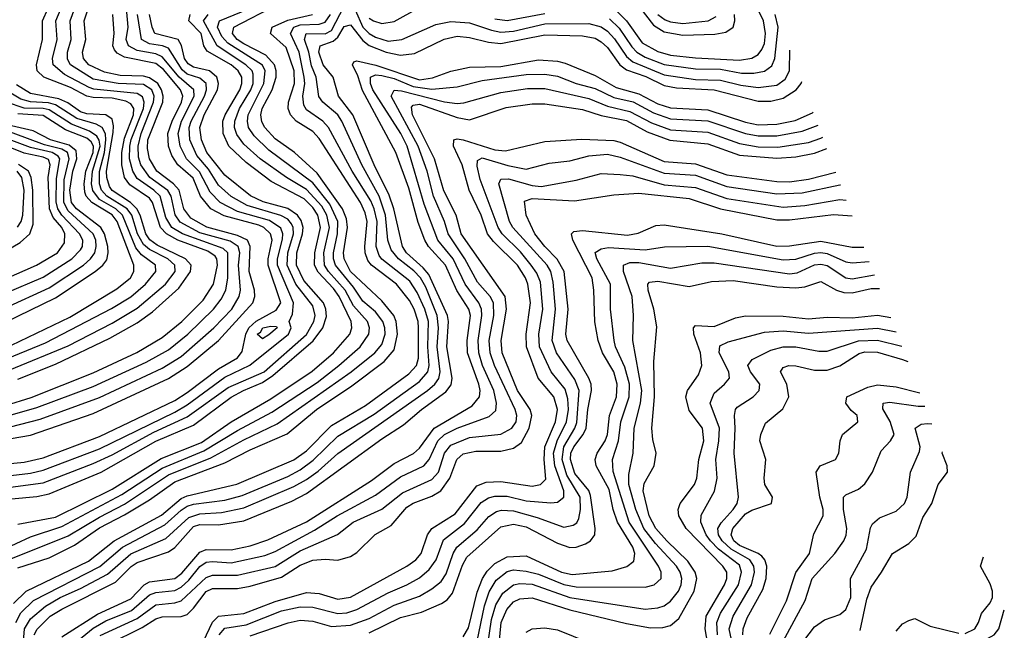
# Model space of a CAD drawing. Header units: inches. Extents: x 990535 to 1117859, y 769386 to 892122.
# Tile 1042 of 1056: x 1092176 to 1095315, y 850985 to 852934. Entities that reach past the tile are written whole.
import ezdxf

# ---------------------------------------------------------------- set-up
doc = ezdxf.new("R2010")
doc.units = ezdxf.units.IN
doc.header["$MEASUREMENT"] = 0
doc.layers.add('B0895', color=7, linetype='Continuous')

msp = doc.modelspace()

# ---------------------------------------------------------------- linework, layer by layer
at = {"layer": 'B0895', "color": 5}
for points, elevation in [([(1092030, 851577.1), (1092210, 851607.3), (1092410, 851676.9), (1092650, 851788.6), (1092710, 851827), (1092810, 851910.1), (1092918.8, 852030), (1092924.8, 852050), (1092924.2, 852070), (1092907.3, 852130), (1092910.8, 852210), (1092902.4, 852230), (1092870, 852245.4), (1092771.8, 852271.8), (1092720.8, 852300.8), (1092698.7, 852330), (1092683.6, 852390), (1092666.3, 852410), (1092612.8, 852450), (1092589.8, 852489.8), (1092583, 852523), (1092584.3, 852550), (1092631.6, 852670), (1092633.5, 852690), (1092628, 852710), (1092615.6, 852730), (1092590, 852748.3), (1092570, 852753.7), (1092495.7, 852755.7), (1092446.2, 852766.2), (1092395.9, 852790), (1092379.3, 852810), (1092375.6, 852830), (1092386.4, 852870), (1092380.9, 852930), (1092421.9, 853050)], 4520), ([(1094080.3, 852959.7), (1094110.4, 852930), (1094159.8, 852859.8), (1094210, 852831.9), (1094250, 852820), (1094330, 852812.3), (1094470, 852804.9), (1094510, 852810.6), (1094530, 852822.9), (1094541.8, 852838.2), (1094550, 852857.8), (1094553.5, 852890), (1094546.9, 852930), (1094508.8, 853010)], 4280), ([(1092110, 851474.9), (1092210, 851486.1), (1092250, 851495.6), (1092430, 851564.4), (1092670, 851681.1), (1092710, 851704.3), (1092830, 851792.5), (1092909, 851831), (1093032.9, 851930), (1093041, 851950), (1093034.8, 851970), (1093045.9, 851994.1), (1093049.1, 852030), (1092997.9, 852150), (1092997.3, 852170), (1093013.5, 852233.5), (1093014.7, 852250), (1093008.2, 852268.2), (1092972.4, 852292.4), (1092870, 852321.9), (1092814.9, 852350), (1092783.2, 852383.2), (1092748.6, 852448.6), (1092707.2, 852490), (1092687.1, 852530), (1092681, 852570), (1092691.2, 852610), (1092731.5, 852690), (1092730.8, 852710), (1092683.6, 852750), (1092630, 852815.1), (1092610, 852824.6), (1092550, 852835.4), (1092522.5, 852850), (1092515.4, 852870), (1092521.1, 852910), (1092516.1, 852970)], 4460), ([(1092130, 851702.8), (1092212, 851728), (1092410, 851806.3), (1092548.6, 851871.4), (1092630, 851919.1), (1092692.5, 851970), (1092761, 852039), (1092793.9, 852090), (1092806.7, 852150), (1092804.6, 852170), (1092798.6, 852178.6), (1092775.5, 852195.5), (1092680.2, 852230), (1092643.4, 852250), (1092624.8, 852270), (1092599.2, 852350), (1092590, 852364.3), (1092526.9, 852406.9), (1092510.3, 852430), (1092501.1, 852470), (1092501.5, 852510), (1092510, 852555.8), (1092538.6, 852630), (1092539.4, 852650), (1092530, 852665.5), (1092513.7, 852673.7), (1092470, 852683.8), (1092410, 852684.9), (1092390, 852690.1), (1092337.6, 852717.6), (1092252.4, 852750), (1092231.2, 852770), (1092229.6, 852790), (1092248.8, 852870), (1092248, 852930), (1092266.1, 852970)], 4580), ([(1092130, 851667.2), (1092230, 851696.1), (1092410, 851762.6), (1092579, 851841), (1092650, 851880.6), (1092712.1, 851930), (1092793.5, 852010), (1092818.3, 852041.7), (1092832.8, 852070), (1092839.6, 852110), (1092839.2, 852190), (1092823.9, 852203.9), (1092695, 852250), (1092661.2, 852270), (1092642, 852302), (1092623.4, 852370), (1092603.8, 852390), (1092550, 852427.4), (1092536.1, 852450), (1092526.2, 852490), (1092526.8, 852530), (1092530.9, 852550.9), (1092570.2, 852650), (1092572.5, 852670), (1092567.6, 852687.6), (1092550, 852698.4), (1092411.9, 852711.9), (1092396.8, 852716.8), (1092318.7, 852758.7), (1092282.1, 852790), (1092280.1, 852810), (1092294.7, 852870), (1092291.3, 852930), (1092307.8, 852970)], 4560), ([(1092146, 851634), (1092241, 851659), (1092430, 851727.7), (1092630, 851821.4), (1092690, 851858.5), (1092795.1, 851950), (1092851.5, 852010), (1092875.8, 852050), (1092879.6, 852070), (1092873.5, 852150), (1092877.2, 852190), (1092872.4, 852210), (1092846.7, 852226.7), (1092750, 852253.9), (1092687.6, 852287.6), (1092671.3, 852311.3), (1092658.2, 852370), (1092648.1, 852388.1), (1092590.2, 852430), (1092562.1, 852470), (1092554.7, 852494.7), (1092552.9, 852530), (1092562.8, 852570), (1092602.6, 852670), (1092604.6, 852690), (1092597.3, 852710), (1092570, 852727.4), (1092490, 852730.6), (1092410, 852743.8), (1092337.5, 852790), (1092328, 852808), (1092328.1, 852830), (1092339.7, 852870), (1092336.1, 852930), (1092351.6, 852970)], 4540), ([(1092147.1, 851212.9), (1092330, 851286), (1092430, 851346.4), (1092510, 851387.9), (1092650, 851481.1), (1092784.5, 851535.5), (1092890, 851593.2), (1092996.6, 851643.4), (1093232.1, 851810), (1093307.6, 851870), (1093330, 851897.1), (1093340.6, 851930), (1093340.3, 851950), (1093333.8, 851970), (1093310, 852001.2), (1093270, 852035.2), (1093239.8, 852079.8), (1093182.2, 852150), (1093176, 852170), (1093176.4, 852190), (1093189, 852250), (1093190.3, 852290), (1093164.9, 852344.9), (1093110, 852413.4), (1092970, 852517.3), (1092923.3, 852563.3), (1092905.5, 852590), (1092901.4, 852610), (1092904.1, 852630), (1092954.5, 852730), (1092958.6, 852770), (1092950, 852788.7), (1092839.3, 852859.3), (1092820.5, 852880.5), (1092806.4, 852910), (1092812.9, 852930), (1092930, 852977.7)], 4340), ([(1092170, 851184), (1092270, 851216.3), (1092350, 851257), (1092430, 851312.4), (1092510, 851353.2), (1092590, 851401.5), (1092670, 851458.6), (1092830, 851519.2), (1092910, 851560.5), (1093027.9, 851612.1), (1093121.5, 851690), (1093234.5, 851765.5), (1093337.3, 851842.7), (1093370, 851880.5), (1093380.4, 851930), (1093376.3, 851970), (1093368.3, 851990), (1093330, 852036.2), (1093230.5, 852130), (1093210, 852170), (1093208.3, 852190), (1093220.8, 852270), (1093218, 852298), (1093205.2, 852330), (1093123.8, 852443.8), (1093051.9, 852510), (1092990, 852553.3), (1092956.9, 852590), (1092947.6, 852607.6), (1092944.6, 852630), (1092949.2, 852650), (1092980.6, 852710), (1092992.9, 852750), (1092993.5, 852770), (1092987.8, 852790), (1092960.9, 852820.9), (1092890, 852856.3), (1092869.3, 852870), (1092853.8, 852890), (1092858.1, 852910), (1092998, 852982)], 4320), ([(1092187.8, 850950), (1092190.6, 850989.4), (1092210, 851022), (1092257.9, 851062.1), (1092304.5, 851090), (1092370, 851118.4), (1092455.5, 851164.5), (1092530, 851229.1), (1092641.6, 851278.4), (1092714.6, 851345.4), (1092750, 851356.9), (1092818.8, 851361.2), (1092890, 851375.5), (1093050, 851443.7), (1093090, 851465.9), (1093127.3, 851492.7), (1093190, 851549.2), (1093475.9, 851750), (1093499.1, 851770), (1093511.6, 851788.4), (1093516, 851810), (1093507, 851890), (1093511.1, 851950), (1093506.3, 851990), (1093470, 852079.6), (1093453.1, 852110), (1093432.5, 852132.5), (1093383.5, 852170), (1093359.6, 852199.6), (1093349.6, 852229.6), (1093342.1, 852310), (1093322, 852370), (1093266.5, 852470), (1093202.7, 852610), (1093189.9, 852630), (1093142.3, 852670), (1093128.9, 852689), (1093120.5, 852750), (1093106, 852786), (1093098, 852830), (1093083.4, 852870), (1093089, 852890), (1093150, 852888.8), (1093170, 852899), (1093210, 852976.5)], 4240), ([(1093245.5, 852965.5), (1093270, 852909.8), (1093290, 852889.8), (1093310, 852877.6), (1093350, 852865.6), (1093393.6, 852870), (1093501.9, 852918.1), (1093550, 852928.3), (1093610, 852924.2), (1093680, 852900), (1093710, 852894.2), (1093750, 852897.5), (1093850, 852920.1), (1093990, 852921.5), (1094030, 852910.9), (1094050, 852897), (1094072.5, 852872.5), (1094110, 852816.5), (1094130, 852799.3), (1094230, 852757.3), (1094330, 852743.2), (1094410, 852741.1), (1094475.1, 852724.9), (1094530, 852716.9), (1094590, 852725.1), (1094616.5, 852743.5), (1094629.7, 852770), (1094631.4, 852837)], 4240), ([(1093290, 852939.1), (1093303.6, 852930), (1093330, 852921.3), (1093370, 852928.3), (1093448.6, 852971.4)], 4260), ([(1094153, 852973), (1094196.5, 852916.5), (1094230, 852895.3), (1094290, 852884.3), (1094392.3, 852887.7), (1094426.6, 852893.4), (1094449.9, 852910), (1094455.8, 852930), (1094454.3, 852950)], 4320), ([(1092090, 851512.1), (1092190, 851521.7), (1092250, 851535.8), (1092430, 851603.5), (1092670, 851718.2), (1092710, 851743.4), (1092810, 851819.3), (1092870, 851854.9), (1092885.3, 851874.7), (1092896.3, 851930), (1092905.7, 851950), (1092930, 851971.8), (1092993.6, 852006.4), (1093008.7, 852030), (1092967.7, 852150), (1092967.7, 852170), (1092980.1, 852230), (1092975.5, 852250), (1092954.4, 852270), (1092937.9, 852277.8), (1092827.8, 852307.8), (1092785, 852330), (1092752.2, 852370), (1092728.2, 852428.1), (1092680.3, 852470), (1092660.6, 852500.6), (1092649.6, 852530), (1092648.1, 852570), (1092661.5, 852610), (1092691.6, 852670), (1092696.2, 852690), (1092688.7, 852710), (1092634.5, 852774.5), (1092610, 852794.2), (1092510, 852814.3), (1092486.4, 852826.4), (1092477.9, 852837.9), (1092472.7, 852850), (1092477.3, 852890), (1092472.8, 852950)], 4480), ([(1092118.8, 851241.2), (1092210, 851283.1), (1092310, 851316.3), (1092501.3, 851418.8), (1092630, 851502.9), (1092762.7, 851557.3), (1092870, 851623), (1092979.3, 851680.7), (1093123.8, 851776.2), (1093193.5, 851830), (1093260.9, 851890), (1093289, 851930), (1093291, 851950), (1093284.2, 851970), (1093240.2, 852020.2), (1093213.6, 852070), (1093160.1, 852130), (1093147.5, 852150), (1093145.6, 852190), (1093163.3, 852270), (1093155.3, 852310), (1093138.6, 852338.6), (1093090, 852391.3), (1093026.5, 852430), (1092942.3, 852490), (1092890, 852536.9), (1092867.4, 852567.4), (1092860.9, 852590), (1092861.1, 852610), (1092876.6, 852650), (1092913, 852710), (1092919.9, 852730), (1092920.1, 852760.1), (1092917.1, 852770), (1092896.2, 852790), (1092805.6, 852850), (1092762, 852930), (1092776.8, 852950)], 4360), ([(1092130, 851439.5), (1092250, 851455.6), (1092410, 851517.5), (1092470, 851544.8), (1092603, 851617), (1092710, 851665.9), (1092840.1, 851759.9), (1092955.3, 851810), (1093090, 851929.1), (1093113.7, 851970), (1093117.5, 851990), (1093110, 852020.6), (1093055.7, 852090), (1093028.3, 852150), (1093030.6, 852190), (1093048.2, 852250), (1093047.9, 852270), (1093042.1, 852282.1), (1093030, 852296.7), (1093008.4, 852308.5), (1092900.5, 852340.5), (1092849.5, 852369.5), (1092810, 852405.6), (1092777.2, 852457.2), (1092740.8, 852500.8), (1092718.5, 852550), (1092716.4, 852590), (1092722.4, 852610), (1092765.1, 852690), (1092771, 852710), (1092770.4, 852730), (1092750, 852747.5), (1092710, 852760.4), (1092693.3, 852773.3), (1092650, 852842.6), (1092630.6, 852850.6), (1092590, 852856.2), (1092563.9, 852870), (1092551, 852950)], 4440), ([(1092150, 851405), (1092230, 851412.2), (1092270, 851420.6), (1092434.9, 851490), (1092610, 851588.3), (1092730, 851639.8), (1092850, 851729.1), (1092889.2, 851750.8), (1092950, 851775.6), (1092982.2, 851797.8), (1093111.7, 851908.3), (1093142.2, 851950), (1093153.5, 851986.5), (1093151.8, 852010), (1093144.3, 852030), (1093081.4, 852101.4), (1093058.2, 852150), (1093059.7, 852190), (1093077.5, 852250), (1093079.1, 852270), (1093073, 852293), (1093061.2, 852310), (1093030.8, 852330.8), (1092952.2, 852352.2), (1092911.1, 852371.1), (1092830, 852437.6), (1092771.8, 852510), (1092755.1, 852550), (1092750, 852590), (1092763.8, 852630), (1092806.6, 852710), (1092810, 852730), (1092804.6, 852750), (1092781.1, 852770), (1092730, 852782.7), (1092712.9, 852792.9), (1092700.6, 852810), (1092691.4, 852851.4), (1092680.8, 852870), (1092606.1, 852890), (1092597.5, 852910), (1092590, 852950.1)], 4420), ([(1092155.6, 851070), (1092196.6, 851110), (1092394.7, 851205.3), (1092476.7, 851270), (1092627.3, 851352.7), (1092690, 851405.8), (1092710, 851414.3), (1092868.4, 851451.6), (1093050, 851528.9), (1093090, 851558.1), (1093170, 851639), (1093278.1, 851701.9), (1093416.4, 851803.6), (1093440.7, 851830), (1093447, 851853), (1093447, 851950), (1093446, 851970), (1093433.7, 852010), (1093418, 852038), (1093377, 852090), (1093297.7, 852150), (1093285.4, 852165.4), (1093276.6, 852190), (1093275.7, 852210), (1093283.2, 852290), (1093277.2, 852317.2), (1093262.5, 852350), (1093130, 852554.9), (1093110, 852576.5), (1093057, 852610), (1093038.5, 852630), (1093031.2, 852650), (1093032.8, 852670), (1093051.7, 852730), (1093051, 852770), (1093025.2, 852845.2), (1092975.3, 852890), (1092981.1, 852910), (1093030, 852932.7), (1093109.4, 852950.6)], 4280), ([(1092163.2, 851010), (1092178.9, 851041.1), (1092219.9, 851080.1), (1092430.9, 851189.1), (1092503.9, 851250), (1092638.8, 851321.2), (1092690, 851368.7), (1092710, 851381.4), (1092730, 851387.7), (1092830, 851400.6), (1092885.2, 851414.8), (1093030, 851475.6), (1093070, 851496.6), (1093111.8, 851528.2), (1093190, 851604.3), (1093305.4, 851674.6), (1093450, 851779.3), (1093476.9, 851810), (1093481.4, 851830), (1093476.9, 851890), (1093478.6, 851970), (1093467, 852010), (1093442.9, 852062.9), (1093419, 852099), (1093330, 852169.5), (1093321.6, 852181.6), (1093311.8, 852210), (1093314.9, 852290), (1093306.2, 852330), (1093295.2, 852355.2), (1093236.1, 852450), (1093160.4, 852590), (1093142.2, 852610), (1093090, 852646.5), (1093081.2, 852661.2), (1093077.9, 852690), (1093084.7, 852730), (1093083, 852750), (1093066.3, 852830), (1093039.4, 852890), (1093049.6, 852910), (1093070, 852917.3), (1093130, 852919.5), (1093150, 852926.2), (1093166.8, 852950)], 4260), ([(1092170, 851323.8), (1092290, 851345.8), (1092470, 851435.7), (1092626.9, 851533.1), (1092755.3, 851584.7), (1092850, 851650.6), (1092976.8, 851723.2), (1093108.5, 851811.5), (1093176.6, 851870), (1093227.7, 851930), (1093234.1, 851950), (1093232.7, 851970), (1093193.9, 852050), (1093176.2, 852076.2), (1093127.5, 852127.5), (1093116, 852150), (1093116.3, 852190), (1093134.9, 852270), (1093126.5, 852310), (1093110, 852334.8), (1093082.1, 852362.1), (1092977.2, 852417.2), (1092898, 852478), (1092842, 852530), (1092824.6, 852570), (1092823.5, 852610), (1092830.9, 852630), (1092877.8, 852710), (1092883.8, 852730), (1092883.4, 852750), (1092872.3, 852770), (1092850.2, 852790), (1092772.9, 852832.9), (1092762.9, 852850), (1092754.3, 852890), (1092714.5, 852930), (1092719, 852950)], 4380), ([(1093690, 852936.9), (1093730, 852930.8), (1093850, 852953.1)], 4260), ([(1094056.1, 852936.1), (1094087.1, 852907.1), (1094127, 852847), (1094143.3, 852830), (1094170, 852814.3), (1094230, 852790.9), (1094330, 852776.8), (1094410, 852775.6), (1094476.9, 852763.1), (1094516.7, 852763.3), (1094550, 852769.5), (1094573.5, 852786.5), (1094583.5, 852810), (1094593.4, 852910), (1094584, 852950)], 4260), ([(1094210, 852950.3), (1094233.3, 852933.3), (1094250, 852926.6), (1094290, 852921.5), (1094370.1, 852929.8), (1094396.1, 852943.9)], 4340), ([(1092221.6, 850970), (1092231.4, 850988.6), (1092273.3, 851030), (1092310, 851052.9), (1092481.3, 851138.7), (1092531.1, 851188.9), (1092550, 851201.8), (1092650, 851234.9), (1092670.4, 851249.6), (1092730, 851315.9), (1092750, 851322.5), (1092810, 851321.9), (1092890, 851334.6), (1093043.2, 851396.8), (1093090, 851421.5), (1093330, 851596), (1093398.8, 851641.2), (1093456.5, 851690), (1093534, 851746), (1093551.1, 851768.9), (1093554.6, 851790), (1093537, 851890), (1093543.2, 851970), (1093539.4, 851990), (1093480.1, 852120.1), (1093462.1, 852142.1), (1093409.3, 852189.3), (1093396, 852210), (1093368.4, 852330), (1093353.5, 852373.5), (1093306.2, 852470), (1093237.6, 852630), (1093192.3, 852690), (1093175.4, 852750), (1093143.1, 852790), (1093129.8, 852830), (1093133.2, 852850), (1093175.1, 852864.9), (1093190, 852877.6), (1093210, 852911.9), (1093230, 852917.6), (1093270, 852867.3), (1093290, 852851.3), (1093344.5, 852830), (1093390, 852820.2), (1093434.5, 852825.5), (1093528.6, 852871.4), (1093570, 852880.7), (1093610, 852877.3), (1093670, 852862), (1093710, 852857.6), (1093850, 852885.3), (1093970, 852882.2), (1094010, 852874.4), (1094030, 852863.6), (1094050, 852845.1), (1094088.7, 852790), (1094110, 852773.2), (1094172.2, 852752.2), (1094230, 852723.8), (1094270, 852716.1), (1094390, 852709.5), (1094530, 852673.8), (1094570, 852673.7), (1094610, 852683.7), (1094651.7, 852710), (1094666.9, 852730), (1094669, 852736.8)], 4220), ([(1092310, 850963.7), (1092423.9, 851036.1), (1092530, 851085.9), (1092572.1, 851130), (1092590, 851139.4), (1092670, 851150.7), (1092692.9, 851167.1), (1092750, 851234.7), (1092770, 851242.5), (1092850, 851241.9), (1092910, 851254.1), (1092966.3, 851273.7), (1093090, 851331.1), (1093297.2, 851462.8), (1093370, 851517.3), (1093430.9, 851549.1), (1093450, 851566.1), (1093497.2, 851630), (1093618.4, 851701.6), (1093641.8, 851730), (1093644.1, 851750), (1093639.6, 851770), (1093603.8, 851870), (1093602, 851910), (1093612.9, 851990), (1093607.6, 852010), (1093569.2, 852069.2), (1093533.6, 852150), (1093478.8, 852210), (1093467.1, 852230), (1093446.4, 852286.4), (1093416.1, 852396.1), (1093374.4, 852510), (1093268.2, 852708.2), (1093254.2, 852754.2), (1093236.3, 852790), (1093241.1, 852798.9), (1093250, 852802.9), (1093310.9, 852789.1), (1093450, 852741.9), (1093492.2, 852747.8), (1093550, 852769), (1093610, 852781.9), (1093710, 852784.4), (1093830, 852805.3), (1093890, 852800.9), (1093914.8, 852794.8), (1094010, 852756.1), (1094077.4, 852717.4), (1094150, 852697.5), (1094210, 852664.7), (1094250, 852651.9), (1094370, 852645.9), (1094490, 852606.4), (1094530, 852598.1), (1094590, 852600), (1094647.7, 852612.3), (1094703.5, 852636.5), (1094705.9, 852638.3)], 4180), ([(1092334.1, 850930), (1092410, 850991.7), (1092450, 851014.7), (1092532, 851048), (1092590, 851098.3), (1092610, 851106), (1092670, 851112.5), (1092690, 851123), (1092714.8, 851145.2), (1092750, 851189), (1092770, 851202.2), (1092790, 851204.7), (1092850, 851200.1), (1092956.7, 851223.3), (1092990, 851236.2), (1093115.6, 851304.4), (1093187.3, 851350), (1093310, 851416.4), (1093390, 851474.3), (1093464.6, 851510), (1093480.9, 851530), (1093508.7, 851590), (1093530.1, 851609.9), (1093570, 851629.8), (1093672.2, 851667.8), (1093693.3, 851686.7), (1093696, 851710), (1093687.1, 851750), (1093650.9, 851830), (1093639.2, 851870), (1093636.9, 851910), (1093649.3, 851989.3), (1093647.7, 852010), (1093639.4, 852030), (1093596.2, 852090), (1093557.8, 852170), (1093508.7, 852230), (1093465.3, 852345.3), (1093410.9, 852530), (1093390.3, 852570), (1093301.8, 852710), (1093294, 852730), (1093294.4, 852750), (1093310, 852757.3), (1093330, 852755.7), (1093370, 852746), (1093430, 852720.5), (1093490, 852712), (1093570, 852719.7), (1093650, 852739.3), (1093790, 852759.2), (1093850, 852760.2), (1093890, 852753.6), (1093950, 852730.5), (1094010, 852714), (1094070, 852685.8), (1094131.2, 852671.2), (1094196.3, 852636.3), (1094250, 852617.1), (1094370, 852610.6), (1094490, 852570), (1094530, 852562.8), (1094590, 852562.9), (1094670, 852577.5), (1094721.4, 852596.8)], 4160), ([(1092170, 851786.5), (1092290, 851834.4), (1092462.9, 851917.1), (1092550, 851965.9), (1092599, 852001), (1092682.6, 852077.4), (1092720, 852130), (1092721.8, 852150), (1092704, 852170), (1092614.2, 852214.2), (1092590.8, 852230.8), (1092577.9, 852250), (1092559.8, 852310), (1092549.5, 852330), (1092529, 852350), (1092470, 852388.7), (1092461.6, 852401.6), (1092453, 852430), (1092452.4, 852450), (1092473.2, 852573.2), (1092474.8, 852594.8), (1092470, 852616.1), (1092450, 852630), (1092390, 852633.4), (1092370, 852639.5), (1092328.6, 852668.6), (1092300.7, 852680.7), (1092210, 852698.1), (1092165.9, 852725.9)], 4620), ([(1092431.9, 850968.1), (1092550, 851022.5), (1092610, 851066.2), (1092670, 851072.7), (1092690, 851079.3), (1092770, 851153.8), (1092790, 851160.6), (1092870, 851161.1), (1092990, 851188.5), (1093070, 851238.2), (1093189.2, 851290.8), (1093239.2, 851330), (1093330, 851371.3), (1093396, 851424), (1093490, 851466.3), (1093510.4, 851489.6), (1093529.6, 851550), (1093550, 851576), (1093610, 851600.2), (1093710, 851611.4), (1093744.3, 851630), (1093758.2, 851650), (1093760.9, 851670), (1093755, 851690), (1093689, 851830), (1093675.6, 851870), (1093672.9, 851910), (1093687.2, 851990), (1093685.9, 852030), (1093675.1, 852050), (1093635.6, 852095.6), (1093595, 852170), (1093541.7, 852250), (1093530.1, 852290.1), (1093495.2, 852370), (1093474.5, 852450), (1093446.3, 852530), (1093360.3, 852690), (1093370, 852708.8), (1093392.9, 852707.1), (1093530, 852671.5), (1093570, 852666.5), (1093591.3, 852668.7), (1093710, 852701.6), (1093794.2, 852714.2), (1093850, 852713.9), (1093990, 852681.9), (1094050, 852657.8), (1094121.2, 852641.2), (1094190, 852604.2), (1094250, 852582.2), (1094370, 852574.4), (1094470, 852538.6), (1094530, 852527.8), (1094592.9, 852527.1), (1094690, 852542.2), (1094730, 852555.7), (1094735.7, 852558.5)], 4140), ([(1092144.2, 851815.8), (1092330, 851893.3), (1092470, 851964.8), (1092550, 852013), (1092640.4, 852090), (1092671.5, 852130), (1092669.9, 852150), (1092648, 852170), (1092590, 852200.2), (1092570, 852215.8), (1092551.7, 852250), (1092533.1, 852310), (1092518.1, 852330), (1092453.4, 852370), (1092436.6, 852390), (1092429.7, 852410), (1092429.6, 852449.6), (1092445.5, 852510), (1092450.5, 852550.5), (1092449.2, 852569.2), (1092438.2, 852590), (1092419.8, 852599.8), (1092358.1, 852618.1), (1092290, 852661.8), (1092267.9, 852667.9), (1092210, 852671.1), (1092179.7, 852679.7), (1092142.2, 852702.2)], 4640), ([(1092115.6, 851844.4), (1092257.5, 851902.5), (1092468.5, 852011.5), (1092530, 852049.5), (1092576.6, 852090), (1092609.9, 852130), (1092609.1, 852150), (1092563.6, 852183.6), (1092545.7, 852205.6), (1092503.9, 852310), (1092482.5, 852330), (1092430, 852359.7), (1092408.7, 852388.7), (1092404.8, 852410), (1092407.8, 852450), (1092431.7, 852530), (1092429.4, 852549.4), (1092421.9, 852561.9), (1092398.2, 852578.2), (1092340.4, 852600.3), (1092270, 852646), (1092250, 852650.8), (1092190, 852651.2), (1092133.9, 852670)], 4660), ([(1092459.3, 850940.7), (1092565.6, 850994.4), (1092610, 851022), (1092630, 851028), (1092690, 851029.3), (1092710, 851035.7), (1092730, 851055.1), (1092770, 851108.3), (1092790, 851118.2), (1092870, 851118.6), (1092910, 851125.8), (1093010, 851155), (1093070, 851192.6), (1093110, 851208.8), (1093150, 851212.3), (1093190, 851209), (1093230, 851220.1), (1093250, 851233.5), (1093309.4, 851290.6), (1093360.2, 851319.8), (1093410, 851378.1), (1093430, 851390.6), (1093490, 851412.6), (1093517.8, 851430), (1093547.1, 851470), (1093568.9, 851530), (1093590, 851547.7), (1093630, 851556.6), (1093710, 851556.4), (1093750, 851566.3), (1093775.8, 851584.2), (1093800, 851630), (1093808.2, 851670), (1093803.2, 851690), (1093762.6, 851750), (1093713.8, 851870), (1093710.5, 851910), (1093727.7, 852010), (1093723.1, 852050), (1093583.1, 852250), (1093567.1, 852310), (1093528, 852388), (1093497.8, 852490), (1093428, 852630), (1093425, 852655), (1093430, 852661), (1093450, 852664.1), (1093570, 852621.1), (1093610, 852614.6), (1093726.5, 852653.5), (1093810, 852664.9), (1093850, 852664.7), (1093970, 852647.1), (1094030, 852627.6), (1094110, 852611.6), (1094176.2, 852576.2), (1094248.8, 852548.8), (1094370, 852537.4), (1094470, 852501.7), (1094590, 852491.3), (1094650, 852496.3), (1094710, 852507.5), (1094749.2, 852522.7)], 4120), ([(1092150, 851894.6), (1092335.4, 851984.6), (1092485.7, 852074.3), (1092528.9, 852110), (1092539.9, 852130), (1092539.2, 852150), (1092486.7, 852290), (1092470.5, 852310.5), (1092405.8, 852350), (1092387.9, 852370), (1092383.6, 852383.6), (1092381.4, 852410), (1092386.9, 852450), (1092409.6, 852510), (1092411.1, 852530), (1092403.9, 852543.9), (1092390, 852556), (1092322, 852582), (1092250, 852627.9), (1092170, 852632.8)], 4680), ([(1092130, 851968), (1092290, 852046.4), (1092416.7, 852130), (1092440.8, 852150), (1092453.1, 852166.9), (1092458.2, 852190), (1092456.4, 852210), (1092445.8, 852250), (1092434.8, 852270), (1092357.2, 852330), (1092341.3, 852350), (1092335.4, 852390), (1092344.8, 852450), (1092357.7, 852490), (1092355.6, 852515.6), (1092333.3, 852533.3), (1092274, 852550), (1092218.7, 852578.7), (1092150, 852595.5)], 4720), ([(1092130, 852106.5), (1092228.9, 852150), (1092295.7, 852190), (1092318.7, 852221.3), (1092320, 852250), (1092310, 852270), (1092282.7, 852302.7), (1092270.5, 852330), (1092266.1, 852430), (1092273.3, 852470), (1092267.3, 852487.3), (1092250, 852495.4), (1092190, 852507.8), (1092033.4, 852570)], 4780), ([(1092130, 852060.8), (1092250, 852112.4), (1092341.9, 852170), (1092370, 852199), (1092376.1, 852210), (1092376.8, 852230), (1092366.5, 852250), (1092309.7, 852309.7), (1092297.1, 852330), (1092292.2, 852352.2), (1092292.5, 852427.4), (1092304.1, 852490), (1092297.9, 852497.9), (1092279.4, 852510), (1092210, 852525.7), (1092061.3, 852581.3)], 4760), ([(1092130, 852014.5), (1092270, 852078.2), (1092378.6, 852150), (1092400.9, 852170), (1092414.8, 852190), (1092419.5, 852210), (1092418.1, 852230), (1092410, 852250.4), (1092330, 852323.3), (1092316.2, 852350), (1092317.1, 852422.9), (1092333.2, 852490), (1092328.4, 852510), (1092310, 852520.6), (1092254.6, 852534.6), (1092108.1, 852588.1)], 4740), ([(1092761.8, 850950), (1092790, 851011.1), (1092810, 851030), (1092890, 851038.4), (1092990, 851076.9), (1093090, 851105.6), (1093130, 851102.9), (1093190, 851084), (1093230, 851091.1), (1093410, 851189.4), (1093438.7, 851210), (1093455.3, 851230), (1093475.5, 851290), (1093489.2, 851310), (1093563.8, 851356.2), (1093633.5, 851446.5), (1093662.4, 851457.6), (1093710, 851460.3), (1093810, 851444.5), (1093836, 851450), (1093853, 851466.9), (1093847.3, 851530), (1093850, 851570), (1093884, 851650), (1093890.7, 851690), (1093879.1, 851730), (1093828.8, 851790), (1093791.4, 851890), (1093790.4, 851930), (1093804.3, 852030), (1093796, 852090), (1093788.4, 852110), (1093762.9, 852150), (1093686.1, 852226.1), (1093667.6, 852250), (1093646.7, 852310), (1093608.5, 852390), (1093586.2, 852470), (1093558.3, 852530), (1093559.5, 852550), (1093570, 852553.2), (1093589.8, 852550.2), (1093690, 852518.8), (1093724.9, 852515.1), (1093850, 852545), (1093967.5, 852552.5), (1094070, 852548.1), (1094090, 852543.1), (1094230, 852481.5), (1094330, 852473.9), (1094430, 852438.2), (1094590, 852417.1), (1094630, 852416.7), (1094690, 852424.5), (1094777.4, 852447.4)], 4080), ([(1092811.4, 850970), (1092830, 850991.3), (1092897.8, 851002.2), (1093010, 851046.7), (1093070, 851059.4), (1093110, 851058.4), (1093190, 851038.2), (1093218.8, 851041.2), (1093250, 851051.7), (1093350, 851105), (1093410.4, 851130), (1093450, 851152.6), (1093481.3, 851178.7), (1093503.8, 851210), (1093526.8, 851273.2), (1093594, 851326), (1093646.8, 851393.2), (1093670, 851407.9), (1093690, 851412.9), (1093730, 851412.8), (1093790, 851397.9), (1093868.6, 851391.4), (1093890, 851394.3), (1093910.2, 851409.8), (1093910.2, 851430), (1093881.8, 851510), (1093877.4, 851550), (1093888.7, 851590), (1093919.1, 851650), (1093924.9, 851690), (1093923.4, 851723.4), (1093914.6, 851754.6), (1093869.9, 851810.1), (1093833.2, 851890), (1093830.6, 851930), (1093843, 852010), (1093835.6, 852095.6), (1093824.6, 852124.6), (1093806.7, 852150), (1093772.5, 852192.4), (1093713.7, 852250), (1093700.6, 852270), (1093643.5, 852423.5), (1093633.9, 852466.1), (1093635.2, 852484.8), (1093650, 852492.5), (1093731.8, 852468.2), (1093790, 852457.2), (1093864.2, 852475.8), (1093930, 852483.8), (1093990, 852498.9), (1094050, 852504.6), (1094090, 852495.4), (1094230, 852444.3), (1094330, 852437.2), (1094430, 852401.4), (1094590, 852377.6), (1094670, 852381.3), (1094790, 852406.8), (1094792.6, 852406.8)], 4060), ([(1092130, 852195.3), (1092177.4, 852222.6), (1092207.9, 852250), (1092219, 852281), (1092217.8, 852390), (1092212.5, 852430), (1092203.2, 852450), (1092171.5, 852471.5)], 4820), ([(1092168.8, 852271.2), (1092180.6, 852290), (1092185.9, 852310), (1092189.7, 852390), (1092182.9, 852430), (1092167.5, 852450)], 4840), ([(1092910, 850967.4), (1093031.3, 851008.7), (1093070, 851017.2), (1093110, 851013.6), (1093170, 850997.6), (1093230, 851001.7), (1093290, 851022.6), (1093370, 851065.6), (1093450, 851094.3), (1093490, 851117), (1093518.9, 851141.1), (1093535, 851165), (1093557.8, 851230), (1093569.4, 851250), (1093634.4, 851305.6), (1093671.4, 851348.6), (1093696.1, 851364), (1093711.7, 851368.2), (1093750, 851366.3), (1093825.3, 851345.3), (1093910, 851314.1), (1093939.7, 851320.3), (1093951.6, 851328.4), (1093958.2, 851341.8), (1093963.3, 851370), (1093962.2, 851410), (1093920.1, 851480.1), (1093904.8, 851530), (1093910.7, 851570), (1093945.8, 851630), (1093951.5, 851648.5), (1093959, 851750), (1093945, 851785), (1093886.9, 851870), (1093872.9, 851910), (1093883.4, 852010), (1093876.2, 852096.2), (1093868.8, 852130), (1093856.9, 852150), (1093748.1, 852270), (1093737.2, 852290), (1093703, 852410), (1093710, 852425.2), (1093733.9, 852426.1), (1093810, 852404.7), (1093838.2, 852401.8), (1093950, 852421.7), (1094030, 852442.4), (1094090, 852439.8), (1094130, 852434.9), (1094230, 852407), (1094330, 852398.6), (1094430, 852363.4), (1094610, 852335.2), (1094678.8, 852341.2), (1094790, 852360), (1094810.9, 852357.9)], 4040), ([(1093290, 850977.2), (1093390, 851026.2), (1093456.7, 851043.3), (1093520.2, 851070), (1093538.2, 851081.8), (1093556, 851104), (1093587.3, 851192.7), (1093601.2, 851218.8), (1093710, 851315.6), (1093750, 851323.3), (1093790, 851315.6), (1093890, 851263.5), (1093930, 851249.5), (1093950, 851249.8), (1093979.5, 851260.5), (1093995.4, 851270), (1094008.8, 851290), (1094010.6, 851310), (1093995.7, 851415.7), (1093990, 851431.2), (1093945.5, 851485.5), (1093931.3, 851530), (1093933.1, 851550), (1093942.4, 851570), (1093972.6, 851610), (1093981.6, 851630), (1093987.2, 851690), (1093999, 851750), (1093997.3, 851770), (1093990, 851790), (1093920.8, 851910), (1093917.3, 851930), (1093924.2, 852010), (1093911.8, 852130), (1093889.7, 852169.7), (1093849.5, 852210), (1093817.9, 852250), (1093790.8, 852310), (1093785.1, 852354.9), (1093810, 852362.8), (1093944.1, 852355.9), (1094070, 852374.5), (1094150, 852380.2), (1094310, 852363.3), (1094409.7, 852329.7), (1094590, 852294.7), (1094630, 852295.3), (1094770, 852312.4), (1094829.9, 852307.3)], 4020), ([(1093590, 850964), (1093606.8, 850993.2), (1093633.8, 851106.2), (1093650.8, 851150), (1093666.3, 851173.7), (1093690, 851197.8), (1093730, 851219.9), (1093790, 851222.3), (1093902.8, 851170), (1093937.4, 851162.6), (1094065, 851175), (1094111.5, 851188.5), (1094134, 851206), (1094136.4, 851230), (1094130, 851250), (1094081.2, 851330), (1094067.8, 851370), (1094054.9, 851434.8), (1094013.3, 851510), (1094010, 851530), (1094016.5, 851550), (1094041.8, 851590), (1094049.2, 851610), (1094056.4, 851670), (1094078.6, 851730), (1094080.5, 851770), (1094070.3, 851810.3), (1094034, 851870), (1094019.6, 851910), (1094009.3, 851969.3), (1094006.6, 852070), (1094000.7, 852110), (1093939.3, 852230), (1093935.4, 852250), (1093942.4, 852257.6), (1093970, 852261.2), (1094113.7, 852246.3), (1094147.8, 852252.2), (1094203.5, 852276.5), (1094230, 852279.5), (1094414.7, 852250), (1094590, 852210.5), (1094630, 852211.6), (1094730, 852226.5), (1094830, 852207.8), (1094867.1, 852208)], 3980), ([(1093634.1, 850950), (1093657.2, 851062.8), (1093671.9, 851108.1), (1093695.1, 851144.9), (1093730, 851173.1), (1093750, 851177.9), (1093790, 851174.2), (1093830, 851164.1), (1093910, 851131.1), (1093950, 851123.9), (1094170, 851122.7), (1094198.7, 851130), (1094220.7, 851150), (1094221.2, 851170), (1094212.5, 851190), (1094118.8, 851330), (1094067.7, 851492.3), (1094065.3, 851530), (1094084.5, 851590), (1094092.6, 851650), (1094118.3, 851730), (1094119.4, 851770), (1094104.9, 851824.9), (1094075.7, 851890), (1094071.1, 851910), (1094059, 852010), (1094058.9, 852090), (1094015.4, 852170), (1094010, 852191), (1094030, 852202.9), (1094053.2, 852206.8), (1094170, 852199.3), (1094231.4, 852208.6), (1094370, 852210.5), (1094610, 852166.8), (1094650, 852169.6), (1094710, 852188.6), (1094730, 852190.2), (1094750, 852187.1), (1094810, 852161), (1094830, 852157.4), (1094884.3, 852162.2)], 3960), ([(1093667.4, 850932.6), (1093680.3, 851019.7), (1093693.6, 851066.4), (1093716.1, 851103.9), (1093750, 851130.3), (1093770, 851134.1), (1093810, 851131.9), (1093930, 851089.5), (1094170, 851052.3), (1094210, 851056.2), (1094230, 851063.5), (1094250, 851077.5), (1094276.1, 851110), (1094284.8, 851130), (1094286.8, 851150), (1094281.7, 851170), (1094269.7, 851190), (1094202.3, 851262.3), (1094165.9, 851310), (1094139.5, 851370), (1094117.9, 851450), (1094117.5, 851482.5), (1094131.9, 851550), (1094135.2, 851630), (1094155.4, 851710), (1094159.6, 851750), (1094130.6, 851910), (1094132.8, 851990), (1094128.5, 852050), (1094100.9, 852130), (1094100.9, 852150), (1094121.4, 852158.6), (1094150, 852159.2), (1094250, 852141), (1094350, 852157.9), (1094390, 852158.2), (1094630, 852122.8), (1094654, 852126), (1094710, 852151), (1094730, 852153.8), (1094750, 852149.2), (1094810, 852110), (1094830, 852107.2), (1094900.4, 852119.5)], 3940), ([(1093703, 850930), (1093710.3, 851010), (1093728.3, 851051.7), (1093750, 851075.6), (1093770, 851085.6), (1093810, 851088.8), (1093930, 851050.8), (1094110, 851007), (1094187.1, 850992.9), (1094225.9, 850994.1), (1094250, 851000.6), (1094277.2, 851022.8), (1094326, 851110), (1094334.9, 851150), (1094329.3, 851170), (1094305.6, 851205.6), (1094238.4, 851270), (1094203.4, 851310), (1094183, 851350), (1094163.4, 851430), (1094166.5, 851453.5), (1094198, 851510), (1094204.6, 851550), (1094193.9, 851593.9), (1094191.2, 851630), (1094199.9, 851730), (1094197, 851843), (1094206.6, 851953.4), (1094197.8, 852010), (1094179.6, 852070), (1094178.5, 852090), (1094183.9, 852096.1), (1094210, 852099.5), (1094310, 852081.9), (1094381.7, 852098.3), (1094450, 852101.1), (1094590, 852081.4), (1094650, 852077.7), (1094679, 852081), (1094730, 852097.9), (1094779.8, 852070), (1094803, 852063), (1094830, 852061.6), (1094890, 852076.1), (1094917.3, 852075.5)], 3920), ([(1094374.6, 850910), (1094361, 850990), (1094364.5, 851030), (1094423.1, 851130), (1094430.4, 851150.4), (1094429.7, 851170), (1094417.6, 851190), (1094300.5, 851310), (1094277.3, 851350), (1094275.3, 851370), (1094281.6, 851390), (1094326.8, 851450), (1094334.9, 851470), (1094341.1, 851530), (1094356.8, 851590), (1094352.7, 851630), (1094310, 851686.5), (1094299.4, 851730), (1094304.6, 851750), (1094339.3, 851800.7), (1094350.8, 851830), (1094346.1, 851870), (1094324.4, 851930), (1094323.6, 851950), (1094330, 851957.7), (1094390, 851955), (1094457.4, 851982.6), (1094490, 851989.1), (1094610, 851987.5), (1094690, 851979.5), (1094750, 851984.6), (1094830, 851982.5), (1094910, 851990.3), (1094952.9, 851982.9)], 3880), ([(1094400.4, 850970), (1094398.2, 851010), (1094410, 851039.3), (1094467.4, 851130), (1094477.3, 851170), (1094470, 851192.5), (1094403.8, 851243.8), (1094377.7, 851270), (1094363.8, 851290), (1094347.2, 851330), (1094347.8, 851352.2), (1094391.2, 851428.8), (1094399.5, 851470), (1094395.1, 851530), (1094405.1, 851590), (1094406.4, 851630), (1094377.5, 851710), (1094390, 851741.7), (1094423, 851770), (1094438.1, 851790), (1094436.7, 851810), (1094406.2, 851870), (1094407.3, 851892.7), (1094434, 851906), (1094550, 851936.5), (1094610, 851940.2), (1094690, 851933.7), (1094910, 851949.3), (1094970.3, 851937.9)], 3860), ([(1094455.1, 850910), (1094437.3, 850990), (1094450.2, 851030), (1094508.9, 851130), (1094518.4, 851170), (1094516.4, 851190), (1094503.3, 851210), (1094444.4, 851244.4), (1094415.4, 851270), (1094403.1, 851290), (1094401.5, 851310), (1094412.1, 851327.9), (1094450.8, 851370), (1094462.8, 851390), (1094467.3, 851410), (1094453.5, 851550), (1094457.1, 851630), (1094454.4, 851670), (1094457.7, 851690), (1094463.2, 851696.8), (1094514.1, 851730), (1094532.9, 851750), (1094535.2, 851770), (1094506, 851810), (1094497.1, 851830), (1094510.6, 851849.4), (1094570, 851878.6), (1094610, 851890), (1094650, 851889.5), (1094723.9, 851876.1), (1094750, 851875.5), (1094850, 851908.5), (1094910, 851911.3), (1094987.9, 851892.2)], 3840), ([(1094480.8, 850970), (1094481.7, 850990), (1094495, 851025), (1094545.2, 851114.8), (1094555.5, 851150), (1094558.1, 851190), (1094551.3, 851210), (1094541.3, 851221.3), (1094530.2, 851230.2), (1094470, 851255.7), (1094452.3, 851270), (1094443.7, 851290), (1094449.1, 851310), (1094490, 851356.8), (1094510, 851368.2), (1094572.7, 851390), (1094575.8, 851410), (1094551.5, 851450), (1094548.8, 851470), (1094554.7, 851530), (1094535.3, 851590), (1094538.5, 851610), (1094553.4, 851646.5), (1094608.5, 851691.5), (1094627.7, 851730), (1094621.6, 851770), (1094601.6, 851810), (1094610, 851823.2), (1094627.3, 851830), (1094650, 851829.3), (1094710, 851815.4), (1094750, 851814.8), (1094790, 851829.5), (1094851.6, 851868.4), (1094870, 851874), (1094910, 851873), (1094990, 851849.6), (1095006.9, 851842.7)], 3820), ([(1094567.7, 850972.3), (1094620.8, 851079.2), (1094650, 851169), (1094693.9, 851230), (1094707.1, 851292.9), (1094737, 851350), (1094737.3, 851370), (1094726.1, 851410), (1094714.6, 851490), (1094727.6, 851510), (1094776.2, 851530), (1094787.6, 851550), (1094791.7, 851590), (1094798.9, 851610), (1094847.3, 851650), (1094846.1, 851670), (1094826.4, 851686.4), (1094809.9, 851710), (1094812.9, 851730), (1094879.2, 851760.8), (1094910, 851768.1), (1094970, 851762.4), (1095045.5, 851742.5)], 3780), ([(1094609.8, 850950.2), (1094680.2, 851079.8), (1094702.3, 851150), (1094774.9, 851230), (1094803.3, 851270), (1094811.1, 851288.9), (1094813, 851310), (1094802.4, 851370), (1094802, 851410), (1094810, 851417.7), (1094850, 851435), (1094870, 851452.8), (1094894.2, 851490), (1094922.6, 851557.4), (1094952.2, 851590), (1094963.8, 851610), (1094951.3, 851651.2), (1094927.8, 851692.2), (1094928.3, 851710), (1094950, 851713.1), (1095039.8, 851699.8), (1095061.9, 851699.8)], 3760), ([(1094655.3, 850924.7), (1094710, 850995.7), (1094741.4, 851018.6), (1094790, 851035.1), (1094810, 851050.9), (1094825.1, 851090), (1094824.2, 851150), (1094875.8, 851244.2), (1094888.3, 851311.7), (1094894.9, 851325.1), (1094916.6, 851343.4), (1094970, 851365.1), (1094996.2, 851390), (1095004.7, 851410), (1095016, 851490), (1095044.4, 851555.6), (1095046.4, 851570), (1095031.1, 851630), (1095050, 851643.3), (1095070, 851645.3), (1095083.6, 851643.4)], 3740), ([(1094855.5, 850984.5), (1094876.1, 851083.9), (1094890, 851122.4), (1094923.7, 851170), (1094958, 851230), (1095010, 851262), (1095034.2, 851285.8), (1095054.9, 851345.1), (1095083.8, 851390), (1095104.2, 851450), (1095133.8, 851490), (1095132.4, 851510), (1095116.9, 851550), (1095117.7, 851554.9)], 3720), ([(1095190, 850974.7), (1095221, 850990), (1095232.9, 851010), (1095241.7, 851038.3), (1095270, 851072.7), (1095276.6, 851090), (1095277, 851110), (1095270, 851133), (1095238.8, 851190), (1095248.3, 851219.7)], 3680), ([(1095066.4, 850000), (1095069.8, 850070), (1095091.8, 850130), (1095096.9, 850210), (1095112, 850290), (1095113.1, 850350), (1095100.4, 850430), (1095082.3, 850510), (1095059.9, 850559.9), (1095019.9, 850619.9), (1094918.2, 850730), (1094896, 850770), (1094898.8, 850790), (1094914.7, 850805.3), (1094940.8, 850819.2), (1095010, 850841.9), (1095050, 850848.2), (1095093.7, 850846.3), (1095124.2, 850850), (1095136.3, 850890), (1095282.5, 850970), (1095297.1, 850990), (1095314.8, 851049.9)], 3660), ([(1094970, 850982), (1094990, 851006), (1095010, 851016), (1095030, 851022.8), (1095078.6, 850998.6), (1095170, 850975.6)], 3680), ([(1093790, 850979.3), (1093809.2, 850990), (1093850, 850992.8), (1093890, 850986), (1093990, 850945.8)], 3880)]:
    msp.add_lwpolyline(points, dxfattribs=dict(at, elevation=elevation))
at = {"layer": 'B0895', "color": 5, "elevation": 4460}
msp.add_lwpolyline([(1092950, 851914.8), (1092932.7, 851930), (1092943.7, 851936.3), (1092951, 851950), (1092976, 851956), (1092994.1, 851954.1), (1092996.9, 851950), (1092970, 851928.4)], close=True, dxfattribs=at)

doc.saveas('drawing.dxf')
